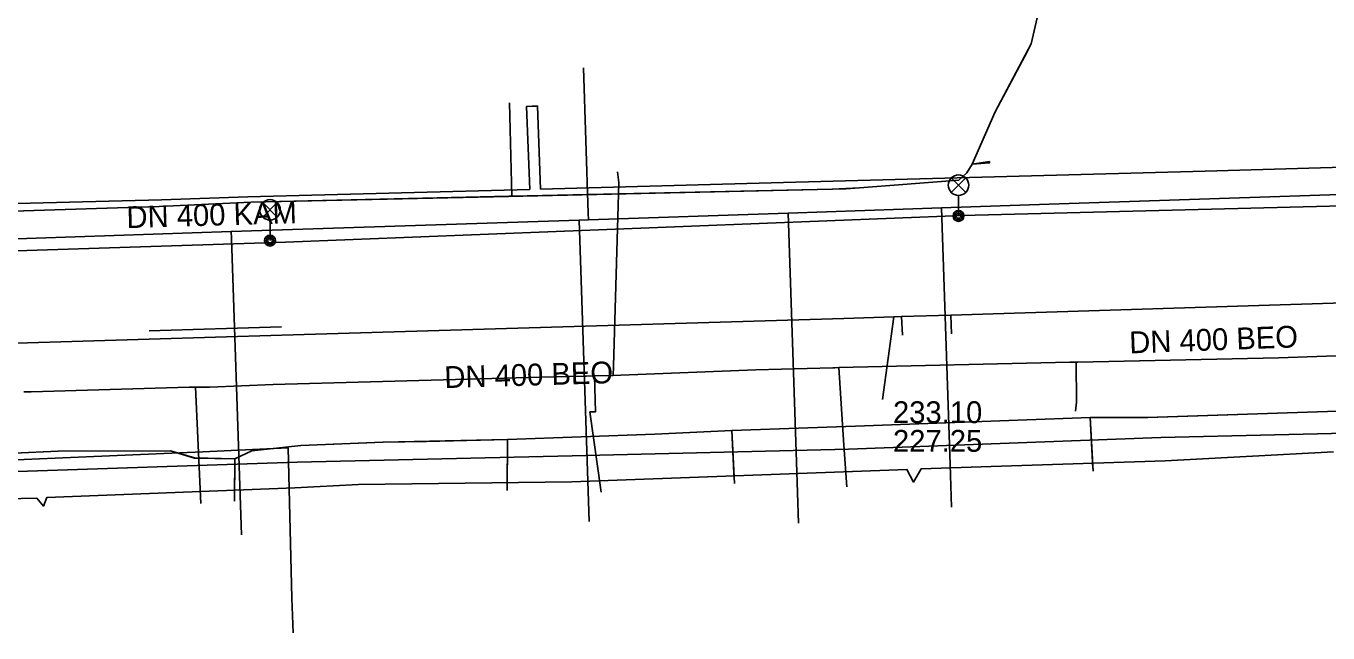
# Model space of a CAD drawing. Extents: x -595540 to -593988, y -1160850 to -1159202.
# Drawn here: x -595005.15 to -594957.46, y -1160788.38 to -1160766.14 of the extents above; entities that cross this region are included whole.
import ezdxf

# ---------------------------------------------------------------- set-up
doc = ezdxf.new("R2010")
doc.units = 0
for name, color, linetype in [('BVK-JEDNOTNA_popisy', 7, 'Continuous'), ('BVK-JEDNOTNA_trasa sítě', 7, 'Continuous'), ('BVK-KANALIZACE_ vyřazená trasa sítě', 7, 'Continuous'), ('BVK-VODOVOD_trasa sítě', 7, 'Continuous'), ('CETIN_kabel podzemní', 7, 'Continuous'), ('DESTOVA_trasa neprovozované sítě', 7, 'Continuous'), ('DSP-SDEL-VODAFONE_kabel', 7, 'Continuous'), ('EON-NN_kabel', 7, 'Continuous'), ('EON-VN_kabel', 7, 'Continuous'), ('INNOGY-STL_trasa sítě', 7, 'Continuous'), ('JEDNOTNA_trasa neprovozované sítě', 7, 'Continuous'), ('TSB_kabel VO', 7, 'Continuous'), ('TSB_lampy VO', 7, 'Continuous')]:
    doc.layers.add(name, color=color, linetype=linetype)

msp = doc.modelspace()

# ---------------------------------------------------------------- linework, layer by layer
at = {"layer": 'BVK-JEDNOTNA_popisy'}
msp.add_line((-594973.392, -1160780.817), (-594973.392, -1160780.817), dxfattribs=at)
at = {"layer": 'BVK-JEDNOTNA_trasa sítě'}
for p, q in [((-594975.197, -1160776.854), (-594995.775, -1160777.468)), ((-594995.775, -1160777.468), (-595000.646, -1160777.613))]:
    msp.add_line(p, q, dxfattribs=at)
for points in [[(-594941.692, -1160775.813), (-594971.275, -1160776.732), (-594973.074, -1160776.787), (-594973.356, -1160776.798), (-594975.197, -1160776.854)], [(-595000.646, -1160777.613), (-595008.344, -1160777.844), (-595008.672, -1160777.855), (-595012.297, -1160777.963), (-595012.639, -1160777.975), (-595016.653, -1160778.094)]]:
    msp.add_lwpolyline(points, dxfattribs=at)
at = {"layer": 'BVK-KANALIZACE_ vyřazená trasa sítě'}
msp.add_line((-594995.789, -1160777.165), (-595000.646, -1160777.312), dxfattribs=at)
at = {"layer": 'BVK-VODOVOD_trasa sítě'}
for points in [[(-594984.543, -1160773.24), (-594984.552, -1160772.996), (-594984.729, -1160767.681)], [(-594948.26, -1160772.06), (-594953.346, -1160772.198), (-594967.668, -1160772.676), (-594971.611, -1160772.808), (-594977.228, -1160772.996), (-594984.543, -1160773.24), (-594984.889, -1160773.252), (-594997.631, -1160773.677), (-595006.226, -1160773.964), (-595008.044, -1160774.024), (-595009.893, -1160774.086), (-595028.538, -1160774.709), (-595035.086, -1160774.927), (-595035.436, -1160774.939), (-595040.2, -1160775.098), (-595047.562, -1160775.341), (-595053.356, -1160775.537), (-595059.551, -1160775.744), (-595060.826, -1160775.787), (-595068.937, -1160776.058), (-595081.198, -1160776.468), (-595096.821, -1160776.99), (-595099.734, -1160777.087), (-595104.531, -1160777.124)], [(-594977.228, -1160772.996), (-594976.924, -1160782.109), (-594976.849, -1160784.36)], [(-594971.611, -1160772.808), (-594971.297, -1160782.21), (-594971.245, -1160783.776)], [(-594984.889, -1160773.252), (-594984.595, -1160782.079), (-594984.52, -1160784.297)], [(-594997.631, -1160773.677), (-594997.623, -1160773.927), (-594997.26, -1160784.78)]]:
    msp.add_lwpolyline(points, dxfattribs=at)
at = {"layer": 'CETIN_kabel podzemní'}
for points in [[(-594970.49, -1160771.21), (-594969.65, -1160769.29), (-594968.56, -1160767.24), (-594968.33, -1160766.8), (-594968.22, -1160766.32), (-594967.5, -1160763.17), (-594967.59, -1160761.95), (-594968.62, -1160761.02), (-594978.49, -1160754.99), (-594982.09, -1160752.78), (-594983.91, -1160751.75)], [(-594987.44, -1160768.96), (-594987.35, -1160772.38)], [(-594975.12, -1160772.11), (-594974.62, -1160772.07), (-594970.98, -1160771.79), (-594970.69, -1160771.52), (-594970.49, -1160771.21)], [(-594970.49, -1160771.21), (-594969.86, -1160771.11)], [(-594987.35, -1160772.38), (-594987.47, -1160772.38), (-594996.92, -1160772.6), (-595000.27, -1160772.75), (-595006.4, -1160772.95)], [(-594987.35, -1160772.38), (-594975.61, -1160772.12), (-594975.12, -1160772.11)], [(-594966.17, -1160780.49), (-594974.76, -1160780.8), (-594979.29, -1160780.96)], [(-594955.72, -1160780.25), (-594956.02, -1160780.22), (-594957.11, -1160780.25), (-594964.06, -1160780.49), (-594966.17, -1160780.49)], [(-594966.17, -1160780.49), (-594966.06, -1160782.45)], [(-594987.51, -1160781.29), (-594982.12, -1160781.1), (-594979.29, -1160780.96)], [(-594979.29, -1160780.96), (-594979.2, -1160782.9)], [(-594997.5, -1160782), (-594996.88, -1160781.71), (-594995.08, -1160781.51), (-594992.07, -1160781.39), (-594990.48, -1160781.36)], [(-594990.48, -1160781.36), (-594987.51, -1160781.29)], [(-594987.51, -1160781.29), (-594987.53, -1160783.16)], [(-595034.21, -1160782.91), (-595021.47, -1160782.72), (-594998.67, -1160781.74)], [(-595005.59, -1160781.79), (-595003.98, -1160781.72), (-594999.86, -1160781.71), (-594998.98, -1160781.97), (-594997.5, -1160782)], [(-594998.67, -1160781.74), (-594995.55, -1160781.6), (-594995.41, -1160787.11)], [(-594997.5, -1160782), (-594997.52, -1160783.55)], [(-594995.41, -1160787.11), (-594995.37, -1160788.38)]]:
    msp.add_lwpolyline(points, dxfattribs=at)
at = {"layer": 'DESTOVA_trasa neprovozované sítě'}
msp.add_line((-594973.78, -1160779.83), (-594973.356, -1160776.798), dxfattribs=at)
at = {"layer": 'DSP-SDEL-VODAFONE_kabel'}
for p, q in [((-594996.918, -1160772.6), (-594987.473, -1160772.384)), ((-595000.274, -1160772.75), (-594996.918, -1160772.6)), ((-594966.172, -1160780.492), (-594966.072, -1160782.351)), ((-594956.022, -1160780.223), (-594964.063, -1160780.485)), ((-594979.291, -1160780.964), (-594979.211, -1160782.787)), ((-594992.074, -1160781.39), (-594995.08, -1160781.514)), ((-594987.512, -1160781.289), (-594987.527, -1160783.065)), ((-594997.5, -1160782.004), (-594997.515, -1160783.399))]:
    msp.add_line(p, q, dxfattribs=at)
for points in [[(-594970.491, -1160771.206), (-594969.646, -1160769.286), (-594968.565, -1160767.244), (-594968.331, -1160766.802), (-594968.22, -1160766.315), (-594967.499, -1160763.172), (-594967.593, -1160761.946), (-594968.624, -1160761.024), (-594978.488, -1160754.986), (-594982.085, -1160752.781), (-594983.905, -1160751.75), (-594990.042, -1160748.237), (-594998.661, -1160742.967), (-594999.214, -1160743.198)], [(-594967.864, -1160764.763), (-594968.331, -1160766.802), (-594969.646, -1160769.286), (-594970.491, -1160771.206), (-594970.687, -1160771.525), (-594970.979, -1160771.79), (-594974.616, -1160772.068), (-594975.614, -1160772.117), (-594987.473, -1160772.384), (-594996.918, -1160772.6), (-595000.274, -1160772.75), (-595006.397, -1160772.947), (-595007.297, -1160772.998), (-595008.499, -1160772.996), (-595011.881, -1160773.121)], [(-594987.473, -1160772.384), (-594975.614, -1160772.117), (-594975.115, -1160772.106), (-594974.616, -1160772.068), (-594970.979, -1160771.79), (-594970.687, -1160771.525), (-594970.491, -1160771.206)], [(-594970.491, -1160771.206), (-594969.856, -1160771.16), (-594969.857, -1160771.11)], [(-595007.297, -1160772.998), (-595006.397, -1160772.947), (-595000.274, -1160772.75)], [(-594964.063, -1160780.485), (-594966.172, -1160780.492), (-594974.763, -1160780.799), (-594979.291, -1160780.964), (-594982.117, -1160781.1), (-594987.512, -1160781.289), (-594992.074, -1160781.39)], [(-594995.08, -1160781.514), (-594996.877, -1160781.709), (-594997.5, -1160782.004), (-594998.981, -1160781.968), (-594999.855, -1160781.713), (-595003.976, -1160781.719), (-595005.593, -1160781.794), (-595015.232, -1160782.179), (-595016.094, -1160782.847), (-595017.579, -1160782.837), (-595018.494, -1160782.401)]]:
    msp.add_lwpolyline(points, dxfattribs=at)
at = {"layer": 'EON-NN_kabel'}
for points in [[(-595015.123, -1160772.895), (-595000.19, -1160772.51), (-594997.02, -1160772.4), (-594986.699, -1160772.13), (-594986.813, -1160769.089), (-594986.613, -1160769.081), (-594986.413, -1160769.074), (-594986.299, -1160772.119), (-594977.85, -1160771.89), (-594961.96, -1160771.46), (-594945.05, -1160770.97)], [(-594957.25, -1160781.74), (-594963.42, -1160782.07), (-594969.8, -1160782.28), (-594972.36, -1160782.37), (-594972.635, -1160782.855), (-594972.878, -1160782.387), (-594985.16, -1160782.84), (-594992.97, -1160782.94), (-594995.3, -1160783.06), (-595004.39, -1160783.421), (-595004.516, -1160783.733), (-595004.76, -1160783.44), (-595018.4, -1160783.73)]]:
    msp.add_lwpolyline(points, dxfattribs=at)
at = {"layer": 'EON-VN_kabel'}
msp.add_lwpolyline([(-594936.47, -1160780.325), (-594937.442, -1160780.414), (-594944.41, -1160780.658), (-594953.67, -1160780.989), (-594963.583, -1160781.222), (-594975.016, -1160781.644), (-594985.149, -1160781.896), (-594995.219, -1160782.118), (-595006.213, -1160782.488), (-595016.382, -1160782.875), (-595025.877, -1160783.135), (-595039.225, -1160783.541), (-595046.632, -1160783.802), (-595054.55, -1160783.978), (-595062.12, -1160784.28), (-595072.584, -1160784.616), (-595082.164, -1160784.858), (-595092.054, -1160785.154), (-595103.479, -1160785.486), (-595108.42, -1160785.56)], dxfattribs=at)
at = {"layer": 'INNOGY-STL_trasa sítě'}
for points in [[(-594983.64, -1160778.946), (-594983.63, -1160778.61), (-594983.43, -1160771.88), (-594983.489, -1160771.489)], [(-595005.23, -1160779.551), (-595004.96, -1160779.543), (-594999.17, -1160779.38), (-594998.94, -1160779.38), (-594998.42, -1160779.38), (-594996.1, -1160779.28), (-594986.3, -1160779.01), (-594984.72, -1160778.97), (-594984.631, -1160778.968), (-594984.32, -1160778.96), (-594983.64, -1160778.946), (-594983.36, -1160778.94), (-594978.42, -1160778.74), (-594975.59, -1160778.666), (-594975.521, -1160778.664), (-594975.38, -1160778.66), (-594966.91, -1160778.46), (-594966.68, -1160778.46), (-594966.621, -1160778.459), (-594959.269, -1160778.295), (-594952.23, -1160778.06)], [(-594975.38, -1160778.66), (-594975.19, -1160781.5), (-594975.087, -1160783.022)], [(-594966.68, -1160778.46), (-594966.67, -1160779.92), (-594966.7, -1160780.26)], [(-594984.32, -1160778.96), (-594984.293, -1160780.28), (-594984.493, -1160780.284)], [(-594998.94, -1160779.38), (-594998.747, -1160783.636)], [(-594984.08, -1160783.22), (-594984.493, -1160780.284)]]:
    msp.add_lwpolyline(points, dxfattribs=at)
at = {"layer": 'JEDNOTNA_trasa neprovozované sítě'}
for p, q in [((-594973.039, -1160777.472), (-594973.074, -1160776.787)), ((-594971.25, -1160777.416), (-594971.275, -1160776.732))]:
    msp.add_line(p, q, dxfattribs=at)
at = {"layer": 'TSB_kabel VO'}
msp.add_lwpolyline([(-595140.15, -1160782.8), (-595141.07, -1160783.03), (-595143.52, -1160780.17), (-595138.94, -1160770.97), (-595130.71, -1160773.79), (-595122.48, -1160775.94), (-595122.51, -1160777.03), (-595121.97, -1160775.95), (-595118.25, -1160776.65), (-595110.96, -1160777.51), (-595094.938, -1160777.116), (-595068.307, -1160776.162), (-595045.908, -1160775.457), (-595022.58, -1160774.93), (-594995.65, -1160774.06), (-594970.86, -1160773.09), (-594945.385, -1160772.44)], dxfattribs=at)
at = {"layer": 'TSB_lampy VO'}
for p, q in [((-594971.255, -1160772.24), (-594970.725, -1160771.71)), ((-594971.255, -1160771.71), (-594970.725, -1160772.24)), ((-594971.255, -1160772.24), (-594970.725, -1160771.71)), ((-594971.255, -1160771.71), (-594970.725, -1160772.24)), ((-594970.99, -1160772.35), (-594970.99, -1160773.1)), ((-594970.99, -1160772.35), (-594970.99, -1160773.1)), ((-594996.478, -1160773.145), (-594995.948, -1160772.615)), ((-594996.478, -1160772.615), (-594995.948, -1160773.145)), ((-594996.478, -1160773.145), (-594995.948, -1160772.615)), ((-594996.478, -1160772.615), (-594995.948, -1160773.145)), ((-594996.213, -1160773.255), (-594996.213, -1160774.005)), ((-594996.213, -1160773.255), (-594996.213, -1160774.005))]:
    msp.add_line(p, q, dxfattribs=at)
for centre, radius in [((-594970.99, -1160771.975), 0.375), ((-594970.99, -1160771.975), 0.375), ((-594996.213, -1160772.88), 0.375), ((-594996.213, -1160772.88), 0.375), ((-594970.99, -1160773.1), 0.2), ((-594970.99, -1160773.1), 0.2), ((-594970.99, -1160773.1), 0.145), ((-594970.99, -1160773.1), 0.145), ((-594970.99, -1160773.1), 0.0876), ((-594970.99, -1160773.1), 0.0876), ((-594996.213, -1160774.005), 0.2), ((-594996.213, -1160774.005), 0.2), ((-594996.213, -1160774.005), 0.145), ((-594996.213, -1160774.005), 0.145), ((-594996.213, -1160774.005), 0.0876), ((-594996.213, -1160774.005), 0.0876)]:
    msp.add_circle(centre, radius, dxfattribs=at)

# ---------------------------------------------------------------- texts
at = {"layer": 'BVK-JEDNOTNA_popisy'}
for s, rotation, p in [('DN 400 KAM', 1.6965, (-595001.46, -1160773.551)), ('DN 400 BEO', 2.0898, (-594964.722, -1160778.14)), ('DN 400 BEO', 1.7098, (-594989.817, -1160779.411))]:
    msp.add_text(s, height=0.8, rotation=rotation, dxfattribs=at).set_placement(p)
for s, p in [('233.10', (-594973.392, -1160780.692)), ('227.25', (-594973.392, -1160781.742))]:
    msp.add_text(s, height=0.8, dxfattribs=at).set_placement(p)

doc.saveas('drawing.dxf')
